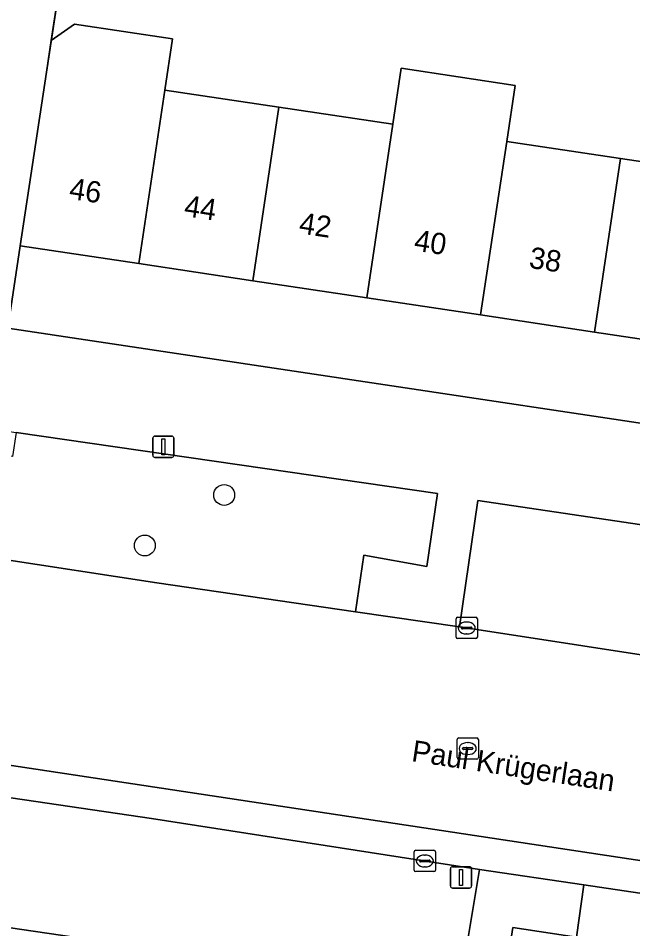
# Model space of a CAD drawing. Extents: x 163008 to 163854, y 382777 to 383982.
# Drawn here: x 163584.03 to 163612.84, y 383407.26 to 383449.96 of the extents above; entities that cross this region are included whole.
import ezdxf

# ---------------------------------------------------------------- set-up
doc = ezdxf.new("R2010")
doc.units = 0
for name, color, linetype in [('IMGEO_Boom', 7, 'Continuous'), ('IMGEO_Erf', 7, 'Continuous'), ('IMGEO_Groenvoorziening', 7, 'Continuous'), ('IMGEO_Kolk', 7, 'Continuous'), ('IMGEO_Lichtmast', 7, 'Continuous'), ('IMGEO_Muur', 7, 'Continuous'), ('IMGEO_Openbare_ruimte_label', 7, 'Continuous'), ('IMGEO_Pand', 7, 'Continuous'), ('IMGEO_Pand_nummerreeks', 7, 'Continuous'), ('IMGEO_Parkeervlak_gesloten', 7, 'Continuous'), ('IMGEO_Rijbaan_lokaal_gesloten', 7, 'Continuous'), ('IMGEO_Rioolput', 7, 'Continuous'), ('IMGEO_Voetpad_open', 7, 'Continuous')]:
    doc.layers.add(name, color=color, linetype=linetype)

msp = doc.modelspace()

# ---------------------------------------------------------------- linework, layer by layer
at = {"layer": 'IMGEO_Boom'}
for centre in [(163593.689, 383427.605), (163589.966, 383425.234)]:
    msp.add_circle(centre, 0.489, dxfattribs=at)
at = {"layer": 'IMGEO_Erf'}
msp.add_lwpolyline([(163586.356, 383454.011), (163585.576, 383448.916), (163586.676, 383449.683), (163591.271, 383448.993), (163590.91, 383446.594), (163596.25, 383445.793), (163601.59, 383444.991), (163601.984, 383447.614), (163607.324, 383446.812), (163606.93, 383444.189), (163612.271, 383443.387), (163617.611, 383442.585), (163622.951, 383441.783), (163628.291, 383440.981), (163633.849, 383440.146), (163634.864, 383446.841), (163629.357, 383447.676)], dxfattribs=at)
msp.add_lwpolyline([(163632.022, 383428.141), (163632.626, 383432.006), (163627.068, 383432.841), (163621.728, 383433.643), (163616.388, 383434.445), (163611.048, 383435.247), (163605.707, 383436.049), (163600.367, 383436.851), (163595.027, 383437.653), (163589.687, 383438.455), (163584.131, 383439.289), (163583.547, 383435.427)], close=True, dxfattribs=at)
at = {"layer": 'IMGEO_Groenvoorziening'}
for points in [[(163583.936, 383430.542), (163583.771, 383429.409), (163581.683, 383429.713), (163581.193, 383426.354), (163583.166, 383426.066), (163582.97, 383424.641), (163590.531, 383423.478), (163599.84, 383422.123), (163600.235, 383424.788), (163603.181, 383424.247), (163603.686, 383427.673)], [(163633.456, 383417.056), (163634.376, 383422.967), (163628.103, 383424.006), (163605.57, 383427.347), (163604.718, 383421.418), (163621.853, 383418.772), (163629.131, 383417.72), (163629.994, 383417.588)], [(163604.692, 383404.228), (163605.652, 383410.043), (163590.288, 383412.437), (163582.083, 383413.641), (163580.583, 383413.817), (163580.375, 383412.529), (163577.836, 383412.939), (163577.152, 383409.574), (163580.657, 383408.861), (163580.46, 383407.774)], [(163630.974, 383400.19), (163631.769, 383406.126), (163628.228, 383406.665), (163619.886, 383407.934), (163610.543, 383409.318), (163610.207, 383406.87), (163607.221, 383407.321), (163606.706, 383403.955)]]:
    msp.add_lwpolyline(points, close=True, dxfattribs=at)
at = {"layer": 'IMGEO_Kolk'}
for p, q in [((163604.63, 383421.868), (163605.482, 383421.868)), ((163604.555, 383420.942), (163604.555, 383421.794)), ((163605.043, 383421.648), (163605.068, 383421.648)), ((163605.556, 383421.794), (163605.556, 383420.942)), ((163604.814, 383421.362), (163604.814, 383421.374)), ((163605.252, 383421.325), (163604.854, 383421.325)), ((163604.857, 383421.411), (163605.255, 383421.411)), ((163605.066, 383421.088), (163605.041, 383421.088)), ((163605.298, 383421.374), (163605.298, 383421.362)), ((163605.482, 383420.868), (163604.63, 383420.868)), ((163602.593, 383410.015), (163602.593, 383410.867)), ((163602.668, 383410.941), (163603.52, 383410.941)), ((163603.594, 383410.867), (163603.594, 383410.015)), ((163602.852, 383410.435), (163602.852, 383410.447)), ((163603.29, 383410.398), (163602.892, 383410.398)), ((163602.895, 383410.484), (163603.293, 383410.484)), ((163603.081, 383410.721), (163603.106, 383410.721)), ((163603.336, 383410.447), (163603.336, 383410.435)), ((163603.52, 383409.941), (163602.668, 383409.941)), ((163603.104, 383410.161), (163603.079, 383410.161))]:
    msp.add_line(p, q, dxfattribs=at)
for points in [[(163604.63, 383421.868), (163605.482, 383421.868)], [(163604.555, 383420.942), (163604.555, 383421.794)], [(163605.556, 383421.794), (163605.556, 383420.942)], [(163605.482, 383420.868), (163604.63, 383420.868)], [(163602.593, 383410.015), (163602.593, 383410.867)], [(163602.668, 383410.941), (163603.52, 383410.941)], [(163603.594, 383410.867), (163603.594, 383410.015)], [(163603.52, 383409.941), (163602.668, 383409.941)]]:
    msp.add_lwpolyline(points, dxfattribs=at)
for centre, radius, start, end in [((163604.632, 383421.792), 0.0765, 91.552, 178.448), ((163604.632, 383421.792), 0.0765, 91.552, 178.448), ((163605.48, 383421.792), 0.0765, 1.552, 88.448), ((163605.48, 383421.792), 0.0765, 1.552, 88.448), ((163604.854, 383421.371), 0.0403, 85.8775, 175.7526), ((163604.851, 383421.361), 0.0366, 178.938, 274.7102), ((163605.255, 383421.368), 0.043, 264.8664, 352.4533), ((163605.259, 383421.373), 0.0386, 1.7309, 96.639), ((163604.632, 383420.944), 0.0765, 181.552, 268.448), ((163604.632, 383420.944), 0.0765, 181.552, 268.448), ((163605.48, 383420.944), 0.0765, 271.552, 358.448), ((163605.48, 383420.944), 0.0765, 271.552, 358.448), ((163602.67, 383410.865), 0.0765, 91.552, 178.448), ((163602.67, 383410.865), 0.0765, 91.552, 178.448), ((163603.518, 383410.865), 0.0765, 1.552, 88.448), ((163603.518, 383410.865), 0.0765, 1.552, 88.448), ((163602.892, 383410.444), 0.0403, 85.8775, 175.7526), ((163602.889, 383410.434), 0.0366, 178.938, 274.7102), ((163603.293, 383410.441), 0.043, 264.8664, 352.4533), ((163603.297, 383410.446), 0.0386, 1.7309, 96.639), ((163602.67, 383410.017), 0.0765, 181.552, 268.448), ((163602.67, 383410.017), 0.0765, 181.552, 268.448), ((163603.518, 383410.017), 0.0765, 271.552, 358.448), ((163603.518, 383410.017), 0.0765, 271.552, 358.448)]:
    msp.add_arc(centre, radius, start, end, dxfattribs=at)
for centre, major_axis, ratio, start_param, end_param in [((163605.042, 383421.368), (-0.387, 0.002), 0.722429, 4.712389, 7.853982), ((163605.067, 383421.368), (-0.39, 0.002), 0.717154, 1.570796, 4.712389), ((163603.08, 383410.441), (-0.387, 0.002), 0.722429, 4.712389, 7.853982), ((163603.105, 383410.441), (-0.39, 0.002), 0.717154, 1.570796, 4.712389)]:
    msp.add_ellipse(centre, major_axis=major_axis, ratio=ratio, start_param=start_param, end_param=end_param, dxfattribs=at)
at = {"layer": 'IMGEO_Lichtmast'}
for p, q in [((163590.339, 383429.466), (163590.339, 383430.266)), ((163590.339, 383430.266), (163590.339, 383429.466)), ((163590.439, 383430.366), (163591.229, 383430.366)), ((163591.229, 383430.366), (163590.439, 383430.366)), ((163591.329, 383430.266), (163591.329, 383429.466)), ((163591.329, 383429.466), (163591.329, 383430.266)), ((163591.229, 383429.366), (163590.439, 383429.366)), ((163590.439, 383429.366), (163591.229, 383429.366)), ((163604.291, 383409.273), (163604.291, 383410.073)), ((163604.291, 383410.073), (163604.291, 383409.273)), ((163604.391, 383410.173), (163605.181, 383410.173)), ((163605.181, 383410.173), (163604.391, 383410.173)), ((163605.281, 383410.073), (163605.281, 383409.273)), ((163605.281, 383409.273), (163605.281, 383410.073)), ((163605.181, 383409.173), (163604.391, 383409.173)), ((163604.391, 383409.173), (163605.181, 383409.173))]:
    msp.add_line(p, q, dxfattribs=at)
for points in [[(163590.759, 383430.241), (163590.909, 383430.241), (163590.909, 383429.491), (163590.759, 383429.491), (163590.759, 383430.241)], [(163604.711, 383410.048), (163604.861, 383410.048), (163604.861, 383409.298), (163604.711, 383409.298), (163604.711, 383410.048)]]:
    msp.add_lwpolyline(points, dxfattribs=at)
for centre, start, end in [((163590.439, 383430.266), 90, 180), ((163590.439, 383430.266), 90, 180), ((163591.229, 383430.266), 0, 90), ((163591.229, 383430.266), 360, 90), ((163590.439, 383429.466), 180, 270), ((163590.439, 383429.466), 180, 270), ((163591.229, 383429.466), 270, 0), ((163591.229, 383429.466), 270, 0), ((163604.391, 383410.073), 90, 180), ((163604.391, 383410.073), 90, 180), ((163605.181, 383410.073), 0, 90), ((163605.181, 383410.073), 360, 90), ((163604.391, 383409.273), 180, 270), ((163604.391, 383409.273), 180, 270), ((163605.181, 383409.273), 270, 0), ((163605.181, 383409.273), 270, 0)]:
    msp.add_arc(centre, 0.1, start, end, dxfattribs=at)
at = {"layer": 'IMGEO_Muur'}
msp.add_lwpolyline([(163586.356, 383454.011), (163585.353, 383447.429)], dxfattribs=at)
at = {"layer": 'IMGEO_Pand'}
for points in [[(163590.91, 383446.594), (163591.271, 383448.993), (163586.676, 383449.683), (163585.576, 383448.916), (163585.353, 383447.429), (163584.131, 383439.289), (163589.687, 383438.455)], [(163606.93, 383444.189), (163607.324, 383446.812), (163601.984, 383447.614), (163601.59, 383444.991), (163600.367, 383436.851), (163605.707, 383436.049)], [(163595.027, 383437.653), (163596.25, 383445.793), (163590.91, 383446.594), (163589.687, 383438.455)], [(163595.027, 383437.653), (163600.367, 383436.851), (163601.59, 383444.991), (163596.25, 383445.793)], [(163611.048, 383435.247), (163612.271, 383443.387), (163606.93, 383444.189), (163605.707, 383436.049)], [(163617.611, 383442.585), (163612.271, 383443.387), (163611.048, 383435.247), (163616.388, 383434.445)]]:
    msp.add_lwpolyline(points, close=True, dxfattribs=at)
at = {"layer": 'IMGEO_Parkeervlak_gesloten'}
msp.add_lwpolyline([(163628.467, 383408.142), (163580.812, 383415.352), (163580.583, 383413.817), (163582.083, 383413.641), (163590.288, 383412.437), (163605.652, 383410.043), (163610.543, 383409.318), (163619.886, 383407.934), (163628.228, 383406.665)], close=True, dxfattribs=at)
at = {"layer": 'IMGEO_Rijbaan_lokaal_gesloten'}
msp.add_lwpolyline([(163580.812, 383415.352), (163628.467, 383408.142), (163629.994, 383417.588), (163629.131, 383417.72), (163621.853, 383418.772), (163604.718, 383421.418), (163599.84, 383422.123), (163590.531, 383423.478), (163582.97, 383424.641), (163582.212, 383424.746)], close=True, dxfattribs=at)
at = {"layer": 'IMGEO_Rioolput'}
for p, q in [((163604.604, 383415.287), (163604.604, 383416.139)), ((163604.679, 383416.213), (163605.531, 383416.213)), ((163605.092, 383415.993), (163605.117, 383415.993)), ((163605.605, 383416.139), (163605.605, 383415.287)), ((163604.863, 383415.707), (163604.863, 383415.719)), ((163605.301, 383415.67), (163604.903, 383415.67)), ((163604.906, 383415.756), (163605.304, 383415.756)), ((163605.347, 383415.719), (163605.347, 383415.707)), ((163605.531, 383415.213), (163604.679, 383415.213)), ((163605.115, 383415.433), (163605.09, 383415.433))]:
    msp.add_line(p, q, dxfattribs=at)
for points in [[(163604.604, 383415.287), (163604.604, 383416.139)], [(163604.679, 383416.213), (163605.531, 383416.213)], [(163605.605, 383416.139), (163605.605, 383415.287)], [(163605.531, 383415.213), (163604.679, 383415.213)]]:
    msp.add_lwpolyline(points, dxfattribs=at)
for centre, radius, start, end in [((163604.681, 383416.137), 0.0765, 91.552, 178.448), ((163604.681, 383416.137), 0.0765, 91.552, 178.448), ((163605.529, 383416.137), 0.0765, 1.552, 88.448), ((163605.529, 383416.137), 0.0765, 1.552, 88.448), ((163604.903, 383415.716), 0.0403, 85.8775, 175.7526), ((163604.9, 383415.706), 0.0366, 178.938, 274.7102), ((163605.304, 383415.713), 0.043, 264.8664, 352.4533), ((163605.308, 383415.718), 0.0386, 1.7309, 96.639), ((163604.681, 383415.289), 0.0765, 181.552, 268.448), ((163604.681, 383415.289), 0.0765, 181.552, 268.448), ((163605.529, 383415.289), 0.0765, 271.552, 358.448), ((163605.529, 383415.289), 0.0765, 271.552, 358.448)]:
    msp.add_arc(centre, radius, start, end, dxfattribs=at)
for centre, major_axis, ratio, start_param, end_param in [((163605.091, 383415.713), (-0.387, 0.002), 0.722429, 4.712389, 7.853982), ((163605.116, 383415.713), (-0.39, 0.002), 0.717154, 1.570796, 4.712389)]:
    msp.add_ellipse(centre, major_axis=major_axis, ratio=ratio, start_param=start_param, end_param=end_param, dxfattribs=at)
at = {"layer": 'IMGEO_Voetpad_open'}
for points in [[(163576.707, 383432.316), (163576.671, 383432.077), (163576.494, 383430.647), (163576.416, 383430.012), (163580.091, 383431.1), (163583.082, 383430.666), (163583.547, 383435.427), (163584.131, 383439.289), (163585.353, 383447.429), (163585.576, 383448.916), (163586.356, 383454.011)], [(163641.427, 383426.092), (163637.956, 383426.626), (163638.063, 383427.257), (163632.022, 383428.141), (163583.547, 383435.427), (163583.082, 383430.666), (163583.936, 383430.542), (163603.686, 383427.673), (163603.181, 383424.247), (163600.235, 383424.788), (163599.84, 383422.123), (163604.718, 383421.418), (163605.57, 383427.347), (163628.103, 383424.006), (163634.376, 383422.967), (163633.456, 383417.056), (163642.869, 383415.611)], [(163606.706, 383403.955), (163607.221, 383407.321), (163610.207, 383406.87), (163610.543, 383409.318), (163605.652, 383410.043), (163604.692, 383404.228), (163580.46, 383407.774), (163575.587, 383408.487), (163576.476, 383414.43), (163573.489, 383414.876), (163572.557, 383408.858), (163578.787, 383403.841)]]:
    msp.add_lwpolyline(points, dxfattribs=at)

# ---------------------------------------------------------------- texts
at = {"layer": 'IMGEO_Openbare_ruimte_label'}
msp.add_text('Paul Krügerlaan', height=1, rotation=351.4324, dxfattribs=at).set_placement((163602.432, 383415.127))
at = {"layer": 'IMGEO_Pand_nummerreeks'}
for s, rotation, p in [('46', 351.4572, (163586.382, 383441.499)), ('44', 351.4591, (163591.77, 383440.69)), ('42', 351.4591, (163597.156, 383439.881)), ('40', 351.4572, (163602.55, 383439.071)), ('38', 351.4591, (163607.938, 383438.261))]:
    msp.add_text(s, height=1, rotation=rotation, dxfattribs=at).set_placement(p)

doc.saveas('drawing.dxf')
